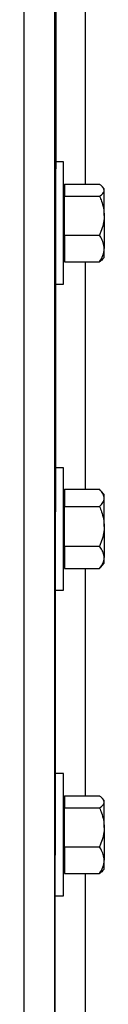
# Model space of a CAD drawing. Header units: inches. Extents: x 170 to 284, y 215 to 248.
# Tile 736 of 1056: x 231.4014 to 231.4463, y 220.5173 to 221.0684. Entities that reach past the tile are written whole.
import ezdxf

# ---------------------------------------------------------------- set-up
doc = ezdxf.new("R2010")
doc.units = ezdxf.units.IN
doc.header["$LTSCALE"] = 0.25
doc.header["$MEASUREMENT"] = 0
doc.layers.add('RH TOP OF HOOD', color=7, linetype='Continuous')

msp = doc.modelspace()

# ---------------------------------------------------------------- linework, layer by layer
at = {"layer": 'RH TOP OF HOOD'}
for p, q in [((231.4185, 220.1328), (231.42309, 224.39343)), ((231.4185, 224.34876), (231.4185, 220.1328)), ((231.40138, 224.34448), (231.40138, 220.1328)), ((231.43562, 221.10458), (231.43562, 220.97631)), ((231.42357, 220.98883), (231.4185, 220.98883)), ((231.42357, 220.95459), (231.42357, 220.98883)), ((231.42412, 220.97631), (231.42412, 220.97296)), ((231.42412, 220.97631), (231.44377, 220.97631)), ((231.42412, 220.97385), (231.42357, 220.97385)), ((231.42412, 220.97296), (231.42412, 220.96962)), ((231.44634, 220.97385), (231.4455, 220.97483)), ((231.44634, 220.97296), (231.44634, 220.97385)), ((231.44634, 220.95876), (231.44634, 220.97296)), ((231.42412, 220.95876), (231.42412, 220.96962)), ((231.42412, 220.96962), (231.44377, 220.96962)), ((231.42412, 220.94791), (231.42412, 220.95876)), ((231.44634, 220.95876), (231.44634, 220.94039)), ((231.42357, 220.92035), (231.42357, 220.95459)), ((231.42412, 220.94791), (231.42412, 220.94039)), ((231.42412, 220.94791), (231.44377, 220.94791)), ((231.42412, 220.94039), (231.42412, 220.93288)), ((231.44634, 220.93533), (231.44634, 220.94039)), ((231.42357, 220.93533), (231.42412, 220.93533)), ((231.42412, 220.93288), (231.44377, 220.93288)), ((231.43562, 220.93288), (231.43562, 220.80557)), ((231.4455, 220.93436), (231.44634, 220.93533)), ((231.4185, 220.92035), (231.42357, 220.92035)), ((231.42357, 220.81763), (231.4185, 220.81763)), ((231.42357, 220.78339), (231.42357, 220.81763)), ((231.42412, 220.80557), (231.42412, 220.80071)), ((231.42412, 220.80557), (231.44377, 220.80557)), ((231.44634, 220.80265), (231.44448, 220.8048)), ((231.42412, 220.80265), (231.42357, 220.80265)), ((231.42412, 220.80071), (231.42412, 220.79586)), ((231.44634, 220.80071), (231.44634, 220.80265)), ((231.44634, 220.78476), (231.44634, 220.80071)), ((231.42412, 220.78476), (231.42412, 220.79586)), ((231.42412, 220.79586), (231.44377, 220.79586)), ((231.42357, 220.74915), (231.42357, 220.78339)), ((231.42412, 220.77367), (231.42412, 220.78476)), ((231.44634, 220.78476), (231.44634, 220.76744)), ((231.42412, 220.77367), (231.42412, 220.76744)), ((231.42412, 220.77367), (231.44377, 220.77367)), ((231.42412, 220.76744), (231.42412, 220.7612)), ((231.44634, 220.76413), (231.44634, 220.76744)), ((231.42357, 220.76413), (231.42412, 220.76413)), ((231.42412, 220.7612), (231.44377, 220.7612)), ((231.43562, 220.7612), (231.43562, 220.6339)), ((231.44448, 220.76198), (231.44377, 220.7612)), ((231.44448, 220.76197), (231.44634, 220.76413)), ((231.4185, 220.74915), (231.42357, 220.74915)), ((231.42357, 220.64642), (231.4185, 220.64642)), ((231.42357, 220.61218), (231.42357, 220.64642)), ((231.42412, 220.6339), (231.42412, 220.63054)), ((231.42412, 220.6339), (231.44377, 220.6339)), ((231.42412, 220.63144), (231.42357, 220.63144)), ((231.42412, 220.63054), (231.42412, 220.62719)), ((231.44634, 220.63144), (231.44549, 220.63243)), ((231.44634, 220.63054), (231.44634, 220.63144)), ((231.44634, 220.61633), (231.44634, 220.63054)), ((231.42412, 220.61633), (231.42412, 220.62719)), ((231.42412, 220.62719), (231.44377, 220.62719)), ((231.42357, 220.57794), (231.42357, 220.61218)), ((231.42412, 220.60547), (231.42412, 220.61633)), ((231.44634, 220.61633), (231.44634, 220.59797)), ((231.42412, 220.60547), (231.42412, 220.59797)), ((231.42412, 220.60547), (231.44377, 220.60547)), ((231.42412, 220.59797), (231.42412, 220.59046)), ((231.44634, 220.59292), (231.44634, 220.59797)), ((231.42357, 220.59292), (231.42412, 220.59292)), ((231.42412, 220.59046), (231.44377, 220.59046)), ((231.43562, 220.59046), (231.43562, 220.47959)), ((231.44549, 220.59194), (231.44634, 220.59292)), ((231.4185, 220.57794), (231.42357, 220.57794))]:
    msp.add_line(p, q, dxfattribs=at)
for points, knots in [([(231.44634, 220.97296), (231.44624, 220.97343), (231.44604, 220.97438), (231.44489, 220.97549), (231.44402, 220.97612), (231.44377, 220.97631)], [0, 0, 0, 0, 0.406291, 0.827266, 1, 1, 1, 1]), ([(231.44377, 220.96962), (231.44445, 220.97014), (231.44582, 220.9712), (231.44633, 220.97235), (231.44634, 220.97295), (231.44634, 220.97296)], [0, 0, 0, 0, 0.484341, 0.986328, 1, 1, 1, 1]), ([(231.44377, 220.96962), (231.44415, 220.9687), (231.44506, 220.96653), (231.4461, 220.9629), (231.44626, 220.96015), (231.44634, 220.95876)], [0, 0, 0, 0, 0.26546, 0.628076, 1, 1, 1, 1]), ([(231.44634, 220.95876), (231.44634, 220.95851), (231.44632, 220.95689), (231.4459, 220.95385), (231.44487, 220.9505), (231.44404, 220.94855), (231.44377, 220.94791)], [0, 0, 0, 0, 0.0665323, 0.4352826, 0.8145508, 1, 1, 1, 1]), ([(231.44634, 220.94039), (231.44624, 220.94145), (231.44604, 220.94359), (231.44489, 220.94608), (231.44402, 220.94749), (231.44377, 220.94791)], [0, 0, 0, 0, 0.406291, 0.827266, 1, 1, 1, 1]), ([(231.44377, 220.93288), (231.44445, 220.93405), (231.44582, 220.93643), (231.44633, 220.93903), (231.44634, 220.94036), (231.44634, 220.94039)], [0, 0, 0, 0, 0.484341, 0.986328, 1, 1, 1, 1]), ([(231.44545, 220.9344), (231.44517, 220.93407), (231.44473, 220.93356), (231.44403, 220.93306), (231.44377, 220.93288)], [0, 0, 0, 0, 0.627797, 1, 1, 1, 1]), ([(231.44634, 220.80071), (231.44624, 220.80139), (231.44604, 220.80278), (231.44489, 220.80439), (231.44402, 220.8053), (231.44377, 220.80557)], [0, 0, 0, 0, 0.406291, 0.827266, 1, 1, 1, 1]), ([(231.44377, 220.79586), (231.44445, 220.79661), (231.44582, 220.79815), (231.44633, 220.79983), (231.44634, 220.80069), (231.44634, 220.80071)], [0, 0, 0, 0, 0.484341, 0.986328, 1, 1, 1, 1]), ([(231.44377, 220.79586), (231.44415, 220.79492), (231.44506, 220.79269), (231.4461, 220.78899), (231.44626, 220.78618), (231.44634, 220.78476)], [0, 0, 0, 0, 0.26546, 0.628076, 1, 1, 1, 1]), ([(231.44634, 220.78476), (231.44634, 220.78451), (231.44632, 220.78285), (231.4459, 220.77975), (231.44487, 220.77632), (231.44404, 220.77433), (231.44377, 220.77367)], [0, 0, 0, 0, 0.066532, 0.435283, 0.814551, 1, 1, 1, 1]), ([(231.44634, 220.76744), (231.44624, 220.76831), (231.44604, 220.77009), (231.44489, 220.77215), (231.44402, 220.77333), (231.44377, 220.77367)], [0, 0, 0, 0, 0.406291, 0.827266, 1, 1, 1, 1]), ([(231.44377, 220.7612), (231.44445, 220.76217), (231.44582, 220.76415), (231.44633, 220.7663), (231.44634, 220.76741), (231.44634, 220.76744)], [0, 0, 0, 0, 0.484341, 0.986328, 1, 1, 1, 1]), ([(231.44634, 220.63054), (231.44624, 220.63101), (231.44604, 220.63197), (231.44489, 220.63308), (231.44402, 220.63371), (231.44377, 220.6339)], [0, 0, 0, 0, 0.406291, 0.827266, 1, 1, 1, 1]), ([(231.44377, 220.62719), (231.44445, 220.62771), (231.44582, 220.62877), (231.44633, 220.62993), (231.44634, 220.63053), (231.44634, 220.63054)], [0, 0, 0, 0, 0.484341, 0.986328, 1, 1, 1, 1]), ([(231.44377, 220.62719), (231.44415, 220.62627), (231.44506, 220.62409), (231.4461, 220.62047), (231.44626, 220.61772), (231.44634, 220.61633)], [0, 0, 0, 0, 0.26546, 0.628076, 1, 1, 1, 1]), ([(231.44634, 220.61633), (231.44634, 220.61608), (231.44632, 220.61445), (231.4459, 220.61142), (231.44487, 220.60806), (231.44404, 220.60611), (231.44377, 220.60547)], [0, 0, 0, 0, 0.066532, 0.435283, 0.814551, 1, 1, 1, 1]), ([(231.44634, 220.59797), (231.44624, 220.59902), (231.44604, 220.60116), (231.44489, 220.60364), (231.44402, 220.60506), (231.44377, 220.60547)], [0, 0, 0, 0, 0.406291, 0.827266, 1, 1, 1, 1]), ([(231.44377, 220.59046), (231.44445, 220.59163), (231.44582, 220.59401), (231.44633, 220.5966), (231.44634, 220.59793), (231.44634, 220.59797)], [0, 0, 0, 0, 0.484341, 0.986328, 1, 1, 1, 1]), ([(231.44544, 220.59198), (231.44516, 220.59166), (231.44472, 220.59114), (231.44403, 220.59065), (231.44377, 220.59046)], [0, 0, 0, 0, 0.626108, 1, 1, 1, 1])]:
    msp.add_open_spline(points, degree=3, knots=knots, dxfattribs=at)

doc.saveas('drawing.dxf')
